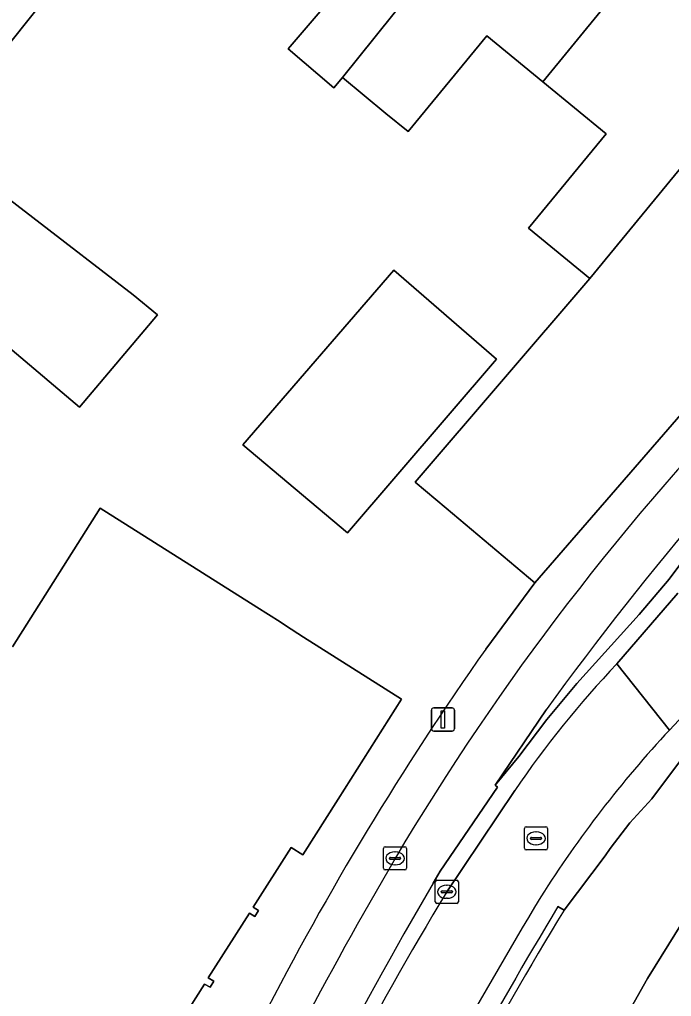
# Model space of a CAD drawing. Extents: x 158352 to 159489, y 383828 to 384603.
# Drawn here: x 159254.63 to 159282.71, y 384188.86 to 384230.93 of the extents above; entities that cross this region are included whole.
import ezdxf

# ---------------------------------------------------------------- set-up
doc = ezdxf.new("R2010")
doc.units = 0
for name, color, linetype in [('IMGEO_Berm_open', 7, 'Continuous'), ('IMGEO_Erf', 7, 'Continuous'), ('IMGEO_Fietspad_gesloten', 7, 'Continuous'), ('IMGEO_Kolk', 7, 'Continuous'), ('IMGEO_Lichtmast', 7, 'Continuous'), ('IMGEO_Muur', 7, 'Continuous'), ('IMGEO_Pand', 7, 'Continuous'), ('IMGEO_Rijbaan_lokaal_open', 7, 'Continuous'), ('IMGEO_Rijbaan_regionaal_gesloten', 7, 'Continuous'), ('IMGEO_Rioolput', 7, 'Continuous'), ('IMGEO_Verkeerseiland_open', 7, 'Continuous'), ('IMGEO_Voetpad_open', 7, 'Continuous')]:
    doc.layers.add(name, color=color, linetype=linetype)

msp = doc.modelspace()

# ---------------------------------------------------------------- linework, layer by layer
at = {"layer": 'IMGEO_Berm_open'}
for points in [[(159277.316, 384201.203), (159275.124, 384197.96), (159276.134, 384199.191), (159277.344, 384200.79), (159278.64, 384202.336), (159281.327, 384205.313), (159282.62, 384206.834), (159283.817, 384208.449)], [(159284.68, 384202.526), (159282.624, 384200.33)], [(159277.824, 384192.728), (159278.089, 384192.579), (159279.853, 384194.91), (159280.067, 384195.225), (159280.918, 384196.335), (159281.864, 384197.364), (159285.347, 384202.006)]]:
    msp.add_lwpolyline(points, dxfattribs=at)
for centre, radius, start, end in [((159385.259, 384123.185), 133.186, 134.37029, 144.14168), ((159318.437, 384167), 48.923, 137.0563, 147.6956), ((159441.97, 384093.226), 192.797, 148.78432, 158.60127), ((159444.494, 384092.188), 194.647, 148.90039, 158.53981)]:
    msp.add_arc(centre, radius, start, end, dxfattribs=at)
at = {"layer": 'IMGEO_Erf'}
for points in [[(159256.39, 384232.665), (159250.862, 384225.738), (159259.521, 384219.068), (159260.569, 384218.206), (159257.209, 384214.238), (159226.979, 384239.835)], [(159274.711, 384203.811), (159276.829, 384206.668), (159273.001, 384209.885), (159271.668, 384211.004), (159279.192, 384219.779), (159276.559, 384221.944), (159279.9, 384226.007), (159277.17, 384228.252), (159274.764, 384230.23), (159271.37, 384226.102), (159270.412, 384226.89), (159268.535, 384228.434), (159268.173, 384227.994), (159266.206, 384229.669), (159269.384, 384233.403)], [(159254.328, 384203.918), (159258.101, 384209.885), (159264.845, 384205.624), (159265.857, 384204.988), (159266.091, 384204.839), (159266.86, 384204.336), (159271.083, 384201.66), (159268.359, 384197.36), (159266.833, 384194.95), (159266.323, 384195.275), (159264.688, 384192.703), (159264.924, 384192.553), (159264.761, 384192.295), (159264.532, 384192.442), (159262.754, 384189.654), (159262.993, 384189.508), (159262.835, 384189.25), (159262.601, 384189.389), (159260.86, 384186.643)]]:
    msp.add_lwpolyline(points, dxfattribs=at)
msp.add_lwpolyline([(159270.753, 384220.133), (159275.174, 384216.306), (159268.763, 384208.821), (159264.246, 384212.617)], close=True, dxfattribs=at)
msp.add_arc((159382.55, 384127.726), 131.978, 144.79534, 152.90329, dxfattribs=at)
at = {"layer": 'IMGEO_Fietspad_gesloten'}
msp.add_lwpolyline([(159272.445, 384193.738), (159272.747, 384194.247), (159275.221, 384197.877), (159275.124, 384197.96), (159277.316, 384201.203)], dxfattribs=at)
for centre, radius, start, end in [((159385.259, 384123.185), 133.186, 134.37029, 144.14168), ((159366.337, 384138.104), 111.09, 135.631, 149.30998), ((159456.743, 384086.718), 215.07, 149.83056, 159.14628), ((159450.178, 384090.144), 205.72, 149.76377, 160.97354)]:
    msp.add_arc(centre, radius, start, end, dxfattribs=at)
at = {"layer": 'IMGEO_Kolk'}
for p, q in [((159270.379, 384195.304), (159271.231, 384195.304)), ((159270.304, 384194.378), (159270.304, 384195.23)), ((159270.606, 384194.847), (159271.004, 384194.847)), ((159270.792, 384195.084), (159270.817, 384195.084)), ((159271.305, 384195.23), (159271.305, 384194.378)), ((159270.563, 384194.798), (159270.563, 384194.81)), ((159271.001, 384194.761), (159270.603, 384194.761)), ((159270.815, 384194.524), (159270.79, 384194.524)), ((159271.047, 384194.81), (159271.047, 384194.798)), ((159271.231, 384194.304), (159270.379, 384194.304)), ((159272.535, 384192.938), (159272.535, 384193.79)), ((159272.61, 384193.864), (159273.462, 384193.864)), ((159273.023, 384193.644), (159273.048, 384193.644)), ((159273.536, 384193.79), (159273.536, 384192.938)), ((159272.794, 384193.358), (159272.794, 384193.37)), ((159273.232, 384193.321), (159272.834, 384193.321)), ((159272.837, 384193.407), (159273.235, 384193.407)), ((159273.278, 384193.37), (159273.278, 384193.358)), ((159273.462, 384192.864), (159272.61, 384192.864)), ((159273.046, 384193.084), (159273.021, 384193.084))]:
    msp.add_line(p, q, dxfattribs=at)
for points in [[(159270.379, 384195.304), (159271.231, 384195.304)], [(159270.304, 384194.378), (159270.304, 384195.23)], [(159271.305, 384195.23), (159271.305, 384194.378)], [(159271.231, 384194.304), (159270.379, 384194.304)], [(159272.535, 384192.938), (159272.535, 384193.79)], [(159272.61, 384193.864), (159273.462, 384193.864)], [(159273.536, 384193.79), (159273.536, 384192.938)], [(159273.462, 384192.864), (159272.61, 384192.864)]]:
    msp.add_lwpolyline(points, dxfattribs=at)
for centre, radius, start, end in [((159270.381, 384195.228), 0.0765, 91.552, 178.448), ((159270.381, 384195.228), 0.0765, 91.552, 178.448), ((159271.229, 384195.228), 0.0765, 1.552, 88.448), ((159271.229, 384195.228), 0.0765, 1.552, 88.448), ((159270.603, 384194.807), 0.0403, 85.8775, 175.7526), ((159271.008, 384194.809), 0.0386, 1.7309, 96.639), ((159270.6, 384194.797), 0.0366, 178.938, 274.7102), ((159271.004, 384194.804), 0.043, 264.8664, 352.4533), ((159270.381, 384194.38), 0.0765, 181.552, 268.448), ((159270.381, 384194.38), 0.0765, 181.552, 268.448), ((159271.229, 384194.38), 0.0765, 271.552, 358.448), ((159271.229, 384194.38), 0.0765, 271.552, 358.448), ((159272.612, 384193.788), 0.0765, 91.552, 178.448), ((159272.612, 384193.788), 0.0765, 91.552, 178.448), ((159273.46, 384193.788), 0.0765, 1.552, 88.448), ((159273.46, 384193.788), 0.0765, 1.552, 88.448), ((159272.834, 384193.367), 0.0403, 85.8775, 175.7526), ((159272.831, 384193.357), 0.0366, 178.938, 274.7102), ((159273.235, 384193.364), 0.043, 264.8664, 352.4533), ((159273.239, 384193.369), 0.0386, 1.7309, 96.639), ((159272.612, 384192.94), 0.0765, 181.552, 268.448), ((159272.612, 384192.94), 0.0765, 181.552, 268.448), ((159273.46, 384192.94), 0.0765, 271.552, 358.448), ((159273.46, 384192.94), 0.0765, 271.552, 358.448)]:
    msp.add_arc(centre, radius, start, end, dxfattribs=at)
for centre, major_axis, ratio, start_param, end_param in [((159270.791, 384194.804), (-0.387, 0.002), 0.722429, 4.712389, 7.853982), ((159270.816, 384194.804), (-0.39, 0.002), 0.717154, 1.570796, 4.712389), ((159273.022, 384193.364), (-0.387, 0.002), 0.722429, 4.712389, 7.853982), ((159273.047, 384193.364), (-0.39, 0.002), 0.717154, 1.570796, 4.712389)]:
    msp.add_ellipse(centre, major_axis=major_axis, ratio=ratio, start_param=start_param, end_param=end_param, dxfattribs=at)
at = {"layer": 'IMGEO_Lichtmast'}
for p, q in [((159272.372, 384200.386), (159272.372, 384201.186)), ((159272.372, 384201.186), (159272.372, 384200.386)), ((159272.472, 384201.286), (159273.262, 384201.286)), ((159273.262, 384201.286), (159272.472, 384201.286)), ((159273.362, 384201.186), (159273.362, 384200.386)), ((159273.362, 384200.386), (159273.362, 384201.186)), ((159273.262, 384200.286), (159272.472, 384200.286)), ((159272.472, 384200.286), (159273.262, 384200.286))]:
    msp.add_line(p, q, dxfattribs=at)
msp.add_lwpolyline([(159272.792, 384201.161), (159272.942, 384201.161), (159272.942, 384200.411), (159272.792, 384200.411), (159272.792, 384201.161)], dxfattribs=at)
for centre, start, end in [((159272.472, 384201.186), 90, 180), ((159272.472, 384201.186), 90, 180), ((159273.262, 384201.186), 0, 90), ((159273.262, 384201.186), 360, 90), ((159272.472, 384200.386), 180, 270), ((159272.472, 384200.386), 180, 270), ((159273.262, 384200.386), 270, 0), ((159273.262, 384200.386), 270, 0)]:
    msp.add_arc(centre, 0.1, start, end, dxfattribs=at)
at = {"layer": 'IMGEO_Muur'}
msp.add_lwpolyline([(159278.089, 384192.579), (159277.824, 384192.728)], dxfattribs=at)
for centre, radius, start, end in [((159444.494, 384092.188), 194.647, 148.90039, 158.53981), ((159438.68, 384094.885), 187.972, 148.6861, 159.27012)]:
    msp.add_arc(centre, radius, start, end, dxfattribs=at)
at = {"layer": 'IMGEO_Pand'}
for points in [[(159277.152, 384239.169), (159273.008, 384242.577), (159267.097, 384235.284), (159267.391, 384235.042), (159267.686, 384234.8), (159269.384, 384233.403), (159266.206, 384229.669), (159268.173, 384227.994), (159268.535, 384228.434)], [(159277.17, 384228.252), (159282.505, 384234.768), (159277.152, 384239.169), (159268.535, 384228.434), (159270.412, 384226.89), (159271.37, 384226.102), (159274.764, 384230.23)], [(159277.17, 384228.252), (159279.9, 384226.007), (159276.559, 384221.944), (159279.192, 384219.779), (159287.878, 384230.35), (159282.505, 384234.768)], [(159287.878, 384230.35), (159279.192, 384219.779), (159271.668, 384211.004), (159273.001, 384209.885), (159276.829, 384206.668), (159283.782, 384214.684), (159293.268, 384224.322), (159293.336, 384225.862)], [(159268.763, 384208.821), (159275.174, 384216.306), (159270.753, 384220.133), (159264.246, 384212.617)]]:
    msp.add_lwpolyline(points, close=True, dxfattribs=at)
msp.add_lwpolyline([(159260.86, 384186.643), (159262.601, 384189.389), (159262.835, 384189.25), (159262.993, 384189.508), (159262.754, 384189.654), (159264.532, 384192.442), (159264.761, 384192.295), (159264.924, 384192.553), (159264.688, 384192.703), (159266.323, 384195.275), (159266.833, 384194.95), (159268.359, 384197.36), (159271.083, 384201.66), (159266.86, 384204.336), (159266.091, 384204.839), (159265.857, 384204.988), (159264.845, 384205.624), (159258.101, 384209.885), (159254.328, 384203.918)], dxfattribs=at)
at = {"layer": 'IMGEO_Rijbaan_lokaal_open'}
msp.add_lwpolyline([(159227.958, 384244.539), (159227.572, 384244.07), (159228.989, 384242.902), (159228.9, 384242.794), (159229.208, 384242.54), (159226.979, 384239.835), (159257.209, 384214.238), (159260.569, 384218.206), (159259.521, 384219.068), (159250.862, 384225.738), (159256.39, 384232.665), (159254.138, 384234.517), (159267.974, 384251.882), (159265.789, 384253.623), (159263.561, 384250.962), (159255.624, 384240.93), (159251.367, 384235.752), (159248.192, 384231.89), (159246.22, 384229.492), (159237.823, 384236.41), (159232.532, 384240.77)], close=True, dxfattribs=at)
at = {"layer": 'IMGEO_Rijbaan_regionaal_gesloten'}
for points in [[(159276.714, 384180.808), (159281.68, 384189.635), (159286.462, 384197.323), (159288.816, 384200.67), (159293.818, 384207.144), (159298.894, 384213.286), (159304.485, 384219.171), (159310.406, 384224.505), (159319.859, 384231.934), (159333.101, 384240.983), (159339.869, 384245.249), (159347.004, 384249.259), (159355.114, 384253.897), (159353.595, 384256.559), (159347.924, 384253.53), (159341.517, 384250), (159332.305, 384244.477), (159320.267, 384236.076), (159317.754, 384234.42)], [(159319.859, 384231.934), (159310.406, 384224.505), (159304.485, 384219.171), (159298.894, 384213.286), (159293.818, 384207.144), (159288.816, 384200.67), (159286.462, 384197.323), (159281.68, 384189.635), (159276.714, 384180.808)], [(159282.99, 384206.228), (159280.362, 384203.186), (159282.624, 384200.33), (159284.68, 384202.526)], [(159282.624, 384200.33), (159280.362, 384203.186)], [(159285.347, 384202.006), (159281.864, 384197.364), (159280.918, 384196.335), (159280.067, 384195.225), (159279.853, 384194.91), (159278.089, 384192.579)], [(159275.959, 384197.72), (159273.037, 384193.364)]]:
    msp.add_lwpolyline(points, dxfattribs=at)
for centre, radius, start, end in [((159311.905, 384173.271), 43.472, 136.5173, 145.7781), ((159318.437, 384167), 48.923, 137.0563, 147.6956), ((159441.97, 384093.226), 192.797, 148.78432, 158.60127), ((159401.778, 384115.337), 150.541, 148.78074, 155.83783), ((159438.68, 384094.885), 187.972, 148.6861, 159.27012)]:
    msp.add_arc(centre, radius, start, end, dxfattribs=at)
at = {"layer": 'IMGEO_Rioolput'}
for p, q in [((159276.377, 384195.24), (159276.377, 384196.092)), ((159276.452, 384196.166), (159277.304, 384196.166)), ((159277.378, 384196.092), (159277.378, 384195.24)), ((159276.636, 384195.66), (159276.636, 384195.672)), ((159276.679, 384195.709), (159277.077, 384195.709)), ((159276.865, 384195.946), (159276.89, 384195.946)), ((159277.12, 384195.672), (159277.12, 384195.66)), ((159277.074, 384195.623), (159276.676, 384195.623)), ((159276.888, 384195.386), (159276.863, 384195.386)), ((159277.304, 384195.166), (159276.452, 384195.166))]:
    msp.add_line(p, q, dxfattribs=at)
for points in [[(159276.377, 384195.24), (159276.377, 384196.092)], [(159276.452, 384196.166), (159277.304, 384196.166)], [(159277.378, 384196.092), (159277.378, 384195.24)], [(159277.304, 384195.166), (159276.452, 384195.166)]]:
    msp.add_lwpolyline(points, dxfattribs=at)
for centre, radius, start, end in [((159276.454, 384196.09), 0.0765, 91.552, 178.448), ((159276.454, 384196.09), 0.0765, 91.552, 178.448), ((159277.302, 384196.09), 0.0765, 1.552, 88.448), ((159277.302, 384196.09), 0.0765, 1.552, 88.448), ((159276.676, 384195.669), 0.0403, 85.8775, 175.7526), ((159276.673, 384195.659), 0.0366, 178.938, 274.7102), ((159277.077, 384195.666), 0.043, 264.8664, 352.4533), ((159277.081, 384195.671), 0.0386, 1.7309, 96.639), ((159276.454, 384195.242), 0.0765, 181.552, 268.448), ((159276.454, 384195.242), 0.0765, 181.552, 268.448), ((159277.302, 384195.242), 0.0765, 271.552, 358.448), ((159277.302, 384195.242), 0.0765, 271.552, 358.448)]:
    msp.add_arc(centre, radius, start, end, dxfattribs=at)
for centre, major_axis, ratio, start_param, end_param in [((159276.864, 384195.666), (-0.387, 0.002), 0.722429, 4.712389, 7.853982), ((159276.889, 384195.666), (-0.39, 0.002), 0.717154, 1.570796, 4.712389)]:
    msp.add_ellipse(centre, major_axis=major_axis, ratio=ratio, start_param=start_param, end_param=end_param, dxfattribs=at)
at = {"layer": 'IMGEO_Verkeerseiland_open'}
for points in [[(159283.817, 384208.449), (159282.62, 384206.834), (159281.327, 384205.313), (159278.64, 384202.336), (159277.344, 384200.79), (159276.134, 384199.191), (159275.124, 384197.96), (159275.221, 384197.877), (159272.747, 384194.247), (159272.445, 384193.738)], [(159280.362, 384203.186), (159282.99, 384206.228)], [(159273.037, 384193.364), (159275.959, 384197.72)]]:
    msp.add_lwpolyline(points, dxfattribs=at)
for centre, radius, start, end in [((159311.905, 384173.271), 43.472, 136.5173, 145.7781), ((159450.178, 384090.144), 205.72, 149.76377, 160.97354), ((159401.778, 384115.337), 150.541, 148.78074, 155.83783)]:
    msp.add_arc(centre, radius, start, end, dxfattribs=at)
at = {"layer": 'IMGEO_Voetpad_open'}
msp.add_lwpolyline([(159300.986, 384229.184), (159302.722, 384230.569), (159303.509, 384231.201), (159303.156, 384231.654), (159302.011, 384234.855), (159300.272, 384232.641), (159293.336, 384225.862), (159293.268, 384224.322), (159283.782, 384214.684), (159276.829, 384206.668), (159274.711, 384203.811)], dxfattribs=at)
for centre, radius, start, end in [((159366.337, 384138.104), 111.09, 135.631, 149.30998), ((159382.55, 384127.726), 131.978, 144.79534, 152.90329), ((159456.743, 384086.718), 215.07, 149.83056, 159.14628)]:
    msp.add_arc(centre, radius, start, end, dxfattribs=at)

doc.saveas('drawing.dxf')
